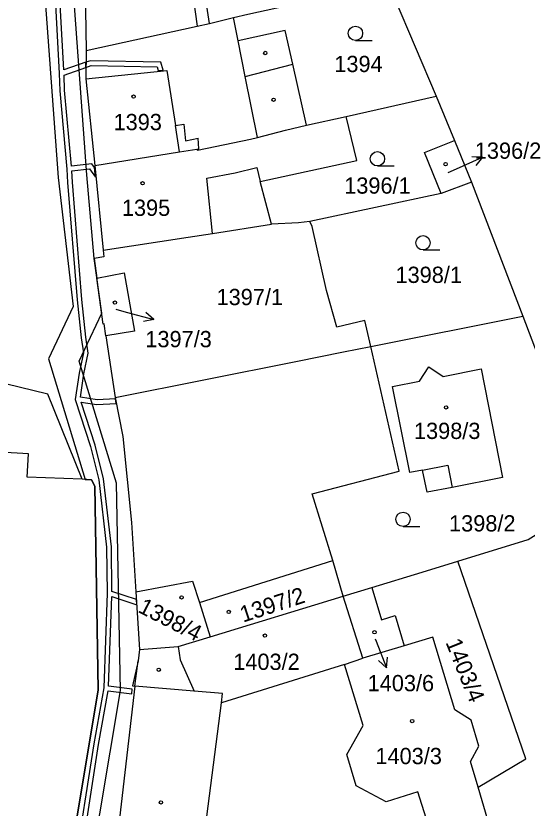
# Model space of a CAD drawing. Extents: x -644096 to -634268, y -1141430 to -1133463.
# Drawn here: x -638977.9 to -638924.4, y -1138512.1 to -1138429.2 of the extents above; entities that cross this region are included whole.
import ezdxf

# ---------------------------------------------------------------- set-up
doc = ezdxf.new("R2010")
doc.units = 0
for name, color, linetype in [('B_Hranice _3D', 7, 'Continuous'), ('M_Svah_Nasyp', 7, 'Continuous'), ('M_Svah_Zarez', 7, 'Continuous'), ('spodek_zarez', 7, 'Continuous'), ('svrsek_osa_sjezdy', 7, 'Continuous'), ('svrsek_osa_terminal_VRT', 7, 'Continuous'), ('svrsek_osa_VRT', 7, 'Continuous'), ('svrsek_popisy_VRT', 7, 'Continuous'), ('terminal_VRT', 7, 'Continuous')]:
    doc.layers.add(name, color=color, linetype=linetype)

msp = doc.modelspace()

# ---------------------------------------------------------------- linework, layer by layer
at = {"layer": 'B_Hranice _3D'}
for points in [[(-638973.39, -1138538.44), (-638966.9, -1138499.74), (-638967.34, -1138478.08), (-638971.23, -1138465.32), (-638968.88, -1138460.32), (-638969.67, -1138454.59), (-638970.45, -1138445.84), (-638972.15, -1138422.43)], [(-638975.13, -1138422.87), (-638973.43, -1138446.12), (-638971.86, -1138459.62), (-638974.43, -1138465.08), (-638970.6, -1138477.69), (-638969.96, -1138477.72), (-638969.58, -1138478.38), (-638969.25, -1138499.69), (-638972.09, -1138516.87)], [(-638973.89, -1138424.73), (-638973.33, -1138435.25), (-638973.27, -1138437.06), (-638972.51, -1138445.25), (-638972.44, -1138446.65), (-638971.45, -1138458.91), (-638971.04, -1138462.89), (-638970.79, -1138464.46), (-638971.24, -1138466.57), (-638971.66, -1138469.34), (-638970.04, -1138474.25), (-638969.18, -1138477.72), (-638968.36, -1138484.77), (-638968.31, -1138489.58), (-638968.67, -1138499.48), (-638969.71, -1138505.33), (-638971.75, -1138518.44), (-638973.65, -1138528.21), (-638973.75, -1138530.49), (-638974.86, -1138537.12)], [(-638971.25, -1138518.52), (-638969.21, -1138505.41), (-638968.21, -1138499.79), (-638965.74, -1138500.1), (-638965.69, -1138499.6), (-638968.16, -1138499.29), (-638967.82, -1138489.93), (-638965.21, -1138490.79), (-638965.25, -1138490.24), (-638967.81, -1138489.4), (-638967.86, -1138484.73), (-638968.68, -1138477.64), (-638969.56, -1138474.11), (-638971.03, -1138469.63), (-638969.39, -1138469.87), (-638967.35, -1138469.75), (-638967.45, -1138469.26), (-638969.37, -1138469.37), (-638971.11, -1138469.11), (-638970.74, -1138466.65), (-638970.29, -1138464.48), (-638970.54, -1138462.83), (-638970.95, -1138458.87), (-638971.94, -1138446.61), (-638972, -1138445.45), (-638970.14, -1138445.23), (-638969.54, -1138446.11), (-638969.64, -1138445.07), (-638969.9, -1138444.69), (-638972.03, -1138444.95), (-638972.77, -1138437.02), (-638972.82, -1138435.42), (-638970.54, -1138434.62), (-638970.53, -1138434.09), (-638972.85, -1138434.89), (-638973.38, -1138424.93)]]:
    msp.add_lwpolyline(points, dxfattribs=at)
msp.add_lwpolyline([(-638970.53, -1138434.09), (-638970.54, -1138434.62), (-638969.98, -1138434.43), (-638963.09, -1138434.58), (-638962.97, -1138434.96), (-638962.46, -1138434.9), (-638962.71, -1138434.08), (-638970.06, -1138433.93)], close=True, dxfattribs=at)
at = {"layer": 'M_Svah_Nasyp'}
for p, q in [((-638960.12, -1138421.55), (-638958.91, -1138430.32)), ((-638957.61, -1138430.04), (-638958.9, -1138421.22)), ((-638953.87, -1138435.58), (-638954.62, -1138431.84)), ((-638953.87, -1138435.58), (-638948.9, -1138434.3)), ((-638970.55, -1138435.82), (-638962.07, -1138434.95)), ((-638962.07, -1138434.95), (-638961.17, -1138440.68)), ((-638952.59, -1138441.96), (-638953.87, -1138435.58)), ((-638961.17, -1138440.68), (-638960.28, -1138440.56)), ((-638960.74, -1138443.46), (-638961.17, -1138440.68)), ((-638960.28, -1138440.56), (-638960.11, -1138442.29)), ((-638960.11, -1138442.29), (-638958.79, -1138442.02)), ((-638958.71, -1138443.13), (-638958.79, -1138442.02)), ((-638958.92, -1138443.16), (-638958.71, -1138443.13)), ((-638957.88, -1138446.19), (-638954.91, -1138445.64)), ((-638954.91, -1138445.64), (-638952.67, -1138445.07)), ((-638952.67, -1138445.07), (-638952.29, -1138446.56)), ((-638957.28, -1138451.97), (-638957.88, -1138446.19)), ((-638935.31, -1138476.71), (-638932.69, -1138476.19)), ((-638932.69, -1138476.19), (-638932.23, -1138478.52)), ((-638958.66, -1138490.55), (-638944.72, -1138486.18)), ((-638960.89, -1138495.16), (-638960.66, -1138496.55)), ((-638965.42, -1138499.3), (-638965.08, -1138496.66)), ((-638960.66, -1138496.55), (-638959.22, -1138499.83)), ((-638958.71, -1138519.22), (-638956.35, -1138501.03))]:
    msp.add_line(p, q, dxfattribs=at)
at = {"layer": 'M_Svah_Zarez'}
for centre in [(-638951.767, -1138433.119), (-638965.547, -1138437.679), (-638950.907, -1138438.009), (-638932.907, -1138444.739), (-638964.597, -1138446.729), (-638967.497, -1138459.209), (-638932.857, -1138470.169), (-638960.517, -1138490.019), (-638955.597, -1138491.539), (-638940.347, -1138493.669), (-638951.807, -1138494.019), (-638962.907, -1138497.579), (-638936.407, -1138502.959), (-638962.687, -1138511.459)]:
    msp.add_circle(centre, 0.175, dxfattribs=at)
at = {"layer": 'spodek_zarez'}
msp.add_circle((-638683.068, -1137056.847), 1378.084, dxfattribs=at)
at = {"layer": 'svrsek_osa_sjezdy'}
for p, q in [((-638942.343, -1138431.81), (-638940.593, -1138431.81)), ((-638940.043, -1138444.93), (-638938.293, -1138444.93)), ((-638935.273, -1138453.71), (-638933.523, -1138453.71)), ((-638937.363, -1138482.61), (-638935.613, -1138482.61))]:
    msp.add_line(p, q, dxfattribs=at)
for centre in [(-638942.343, -1138431.06), (-638940.043, -1138444.18), (-638935.273, -1138452.96), (-638937.363, -1138481.86)]:
    msp.add_circle(centre, 0.75, dxfattribs=at)
at = {"layer": 'svrsek_osa_terminal_VRT'}
msp.add_arc((-642050.261, -1145189.597), 8802.25, 41.4131519, 75.3170489, dxfattribs=at)
at = {"layer": 'svrsek_popisy_VRT'}
for p, q in [((-638931.78, -1138445.24), (-638929.038, -1138444.019)), ((-638929.038, -1138444.019), (-638930.157, -1138443.969)), ((-638929.038, -1138444.019), (-638929.75, -1138444.884)), ((-638932.63, -1138445.62), (-638931.78, -1138445.24)), ((-638967.4, -1138459.91), (-638966.32, -1138460.2)), ((-638966.32, -1138460.2), (-638963.421, -1138460.977)), ((-638963.421, -1138460.977), (-638964.259, -1138460.234)), ((-638963.421, -1138460.977), (-638964.518, -1138461.201)), ((-638940.26, -1138494.36), (-638940.16, -1138494.59)), ((-638940.16, -1138494.59), (-638939.085, -1138497.392)), ((-638939.085, -1138497.392), (-638939.911, -1138496.636)), ((-638939.085, -1138497.392), (-638938.976, -1138496.277))]:
    msp.add_line(p, q, dxfattribs=at)
at = {"layer": 'terminal_VRT'}
for p, q in [((-638938.97, -1138425.66), (-638933.89, -1138437.64)), ((-638943.32, -1138439.74), (-638933.89, -1138437.64)), ((-638933.89, -1138437.64), (-638931.99, -1138442.26)), ((-638947.46, -1138440.67), (-638943.32, -1138439.74)), ((-638931.99, -1138442.26), (-638930.2, -1138446.63)), ((-638969.61, -1138444.89), (-638968.74, -1138453.72)), ((-638930.2, -1138446.63), (-638933.36, -1138447.81)), ((-638930.2, -1138446.63), (-638924.84, -1138460.64)), ((-638933.36, -1138447.81), (-638947.12, -1138450.74)), ((-638940.74, -1138463.8), (-638924.84, -1138460.64)), ((-638968.44, -1138462.7), (-638967.48, -1138469.12)), ((-638965.3, -1138489.43), (-638964.92, -1138495.47)), ((-638943.61, -1138489.9), (-638940.64, -1138488.99)), ((-638957.54, -1138494.14), (-638943.61, -1138489.9)), ((-638941.55, -1138496.38), (-638943.61, -1138489.9)), ((-638937.24, -1138495.07), (-638941.55, -1138496.38)), ((-638943.5, -1138497.04), (-638941.55, -1138496.38))]:
    msp.add_line(p, q, dxfattribs=at)
for points in [[(-638970.5, -1138422.6), (-638970.63, -1138424.36), (-638970.52, -1138432.85)], [(-638955.11, -1138429.41), (-638953.58, -1138429.06), (-638948.63, -1138427.97)], [(-638970.52, -1138432.85), (-638958.91, -1138430.32), (-638957.61, -1138430.04), (-638955.11, -1138429.41)], [(-638947.46, -1138440.67), (-638948.9, -1138434.3), (-638949.7, -1138430.76), (-638954.62, -1138431.84), (-638955.11, -1138429.41)], [(-638970.92, -1138477.68), (-638974.5, -1138468.77), (-638981.82, -1138466.99), (-638981.27, -1138465.43), (-638980.24, -1138459.11), (-638980.14, -1138444.6), (-638981.39, -1138437.92), (-638982.28, -1138436.14), (-638983.16, -1138434.75), (-638985.13, -1138432.85), (-638985.9, -1138432), (-638986.44, -1138432.42)], [(-638970.52, -1138432.85), (-638970.55, -1138435.82), (-638969.61, -1138444.89)], [(-638951.11, -1138451.02), (-638952.29, -1138446.56), (-638942.19, -1138444.34), (-638943.32, -1138439.74)], [(-638969.61, -1138444.89), (-638960.74, -1138443.46), (-638958.92, -1138443.16), (-638958.87, -1138443.27), (-638953.3, -1138442.14), (-638952.59, -1138441.96), (-638949.66, -1138441.19), (-638947.46, -1138440.67)], [(-638933.36, -1138447.81), (-638935.11, -1138443.51), (-638931.99, -1138442.26)], [(-638968.74, -1138453.72), (-638959.84, -1138452.36), (-638957.28, -1138451.97), (-638951.11, -1138451.02)], [(-638947.12, -1138450.74), (-638948.3, -1138450.87), (-638951.11, -1138451.02)], [(-638940.74, -1138463.8), (-638941.36, -1138461.09), (-638944.3, -1138461.77), (-638945.35, -1138457.95), (-638946.88, -1138451.25), (-638947.12, -1138450.74)], [(-638968.74, -1138453.72), (-638968.67, -1138454.44), (-638969.67, -1138454.59), (-638969.39, -1138456.64)], [(-638969.39, -1138456.64), (-638966.52, -1138456.1), (-638965.44, -1138462.18), (-638968.44, -1138462.7)], [(-638968.44, -1138462.7), (-638968.63, -1138461.43), (-638968.72, -1138461.45), (-638969.39, -1138456.64)], [(-638924.84, -1138460.64), (-638920.39, -1138472.28), (-638917.53, -1138479.78)], [(-638967.48, -1138469.12), (-638948.58, -1138465.36), (-638943.59, -1138464.37), (-638940.74, -1138463.8)], [(-638943.61, -1138489.9), (-638944.72, -1138486.18), (-638946.85, -1138479.19), (-638937.77, -1138476.82), (-638940.74, -1138463.8)], [(-638936.64, -1138476.97), (-638938.45, -1138467.98), (-638935.65, -1138467.42), (-638934.66, -1138465.93), (-638933.17, -1138466.92), (-638929.2, -1138466.12), (-638926.95, -1138477.48), (-638932.23, -1138478.52), (-638934.83, -1138479.04), (-638935.31, -1138476.71), (-638936.64, -1138476.97)], [(-638967.48, -1138469.12), (-638966.66, -1138473.21), (-638965.76, -1138482.2), (-638965.3, -1138489.43)], [(-638970.92, -1138477.68), (-638976.66, -1138477.45), (-638976.55, -1138475), (-638979.56, -1138474.83), (-638979.38, -1138471.92), (-638991.4, -1138471.31), (-638992.44, -1138476.65)], [(-638972.09, -1138516.87), (-638969.25, -1138499.69), (-638969.58, -1138478.38), (-638969.96, -1138477.72), (-638970.92, -1138477.68)], [(-638931.64, -1138486.23), (-638924.28, -1138483.98), (-638917.53, -1138479.78)], [(-638940.64, -1138488.99), (-638935.36, -1138487.38), (-638931.64, -1138486.23)], [(-638929.5, -1138509.86), (-638924.51, -1138506.9), (-638931.64, -1138486.23)], [(-638965.3, -1138489.43), (-638959.37, -1138488.32), (-638958.66, -1138490.55), (-638957.54, -1138494.14)], [(-638940.64, -1138488.99), (-638939.6, -1138492.36), (-638938.18, -1138491.93), (-638937.24, -1138495.07)], [(-638964.92, -1138495.47), (-638960.89, -1138495.16), (-638957.54, -1138494.14)], [(-638929.5, -1138509.86), (-638930.3, -1138507.16), (-638929.43, -1138505.56), (-638930.22, -1138502.84), (-638931.93, -1138501.77), (-638934.26, -1138494.17), (-638937.24, -1138495.07)], [(-638964.92, -1138495.47), (-638965.08, -1138496.66), (-638965.66, -1138499.28), (-638965.42, -1138499.3)], [(-638943.5, -1138497.04), (-638956.35, -1138501.03), (-638956.23, -1138500.07), (-638959.22, -1138499.83), (-638965.42, -1138499.3)], [(-638934.96, -1138513.09), (-638935.81, -1138510.36), (-638939.14, -1138511.39), (-638942.26, -1138509.73), (-638943.23, -1138506.45), (-638941.52, -1138503.43), (-638943.5, -1138497.04)], [(-638965.42, -1138499.3), (-638968.56, -1138526.39), (-638966.15, -1138526.16)], [(-638934.96, -1138513.09), (-638934.34, -1138515.11), (-638928.48, -1138513.31), (-638929.5, -1138509.86)]]:
    msp.add_lwpolyline(points, dxfattribs=at)

# ---------------------------------------------------------------- texts
at = {"layer": 'svrsek_osa_VRT'}
for s, p in [('1394', (-638944.55, -1138435.115)), ('1393', (-638967.64, -1138441.185)), ('1396/2', (-638929.856, -1138444.175)), ('1396/1', (-638943.516, -1138447.822)), ('1395', (-638966.77, -1138450.145)), ('1398/1', (-638938.15, -1138457.155)), ('1397/1', (-638956.866, -1138459.475)), ('1397/3', (-638964.316, -1138463.875)), ('1398/3', (-638936.22, -1138473.465)), ('1398/2', (-638932.55, -1138483.135)), ('1403/2', (-638955.12, -1138497.605)), ('1403/6', (-638941.066, -1138499.835)), ('1403/3', (-638940.25, -1138507.455))]:
    msp.add_text(s, height=1.7, dxfattribs=at).set_placement(p)
for s, rotation, p in [('1397/2', 18, (-638954.088, -1138492.664)), ('1398/4', 333, (-638965.182, -1138491.518)), ('1403/4', 292, (-638932.942, -1138494.715))]:
    msp.add_text(s, height=1.7, rotation=rotation, dxfattribs=at).set_placement(p)

doc.saveas('drawing.dxf')
